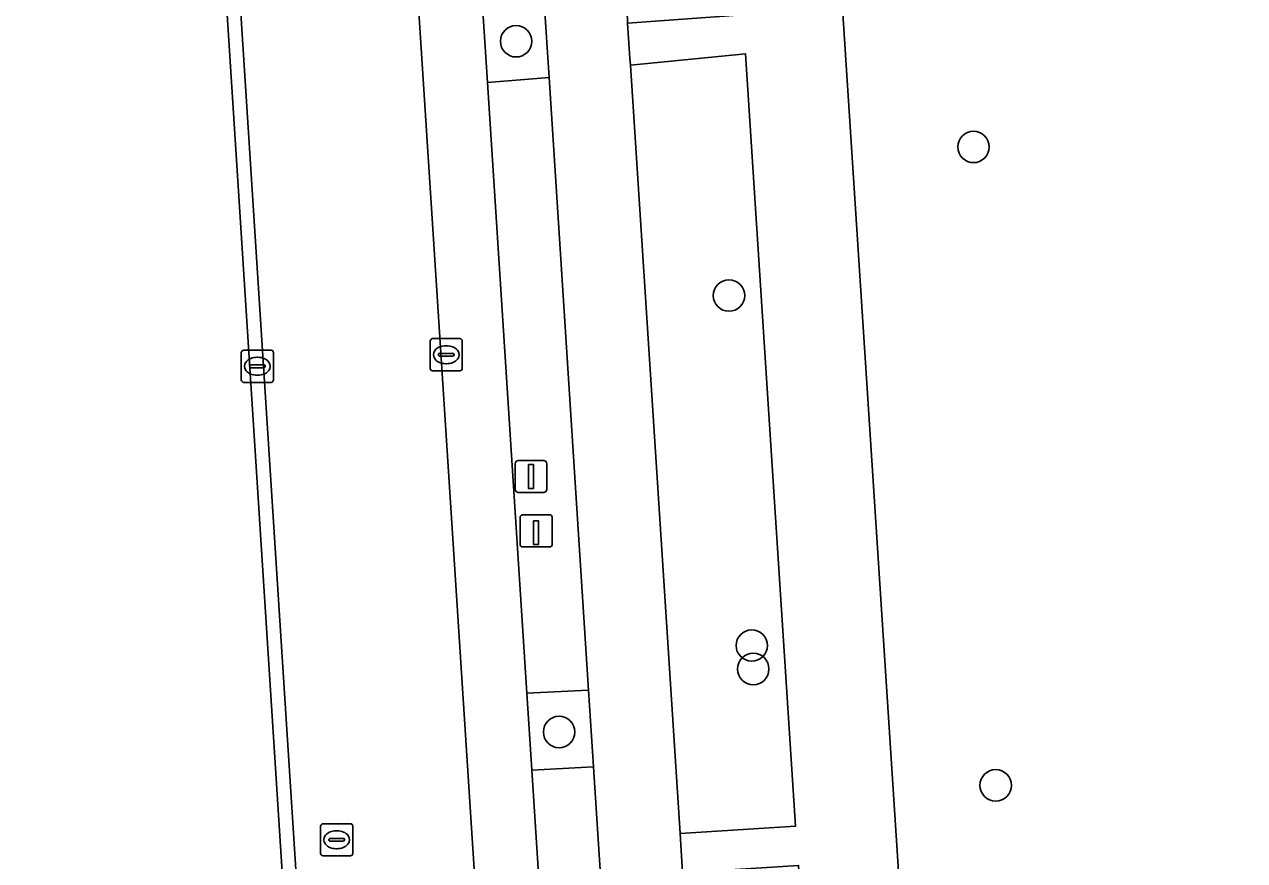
# Model space of a CAD drawing. Extents: x 160732 to 162107, y 387428 to 388479.
# Drawn here: x 160748.45 to 160786.43, y 387956.48 to 387982.53 of the extents above; entities that cross this region are included whole.
import ezdxf

# ---------------------------------------------------------------- set-up
doc = ezdxf.new("R2010")
doc.units = 0
for name, color, linetype in [('IMGEO_Boom', 7, 'Continuous'), ('IMGEO_Fietspad_gesloten', 7, 'Continuous'), ('IMGEO_Groenvoorziening', 7, 'Continuous'), ('IMGEO_Kolk', 7, 'Continuous'), ('IMGEO_Laadpaal', 7, 'Continuous'), ('IMGEO_Lichtmast', 7, 'Continuous'), ('IMGEO_Parkeervlak_open', 7, 'Continuous'), ('IMGEO_Rijbaan_lokaal_gesloten', 7, 'Continuous'), ('IMGEO_Rioolput', 7, 'Continuous'), ('IMGEO_Voetpad_open', 7, 'Continuous')]:
    doc.layers.add(name, color=color, linetype=linetype)

msp = doc.modelspace()

# ---------------------------------------------------------------- linework, layer by layer
at = {"layer": 'IMGEO_Boom'}
for centre in [(160763.757, 387982), (160777.994, 387978.709), (160770.383, 387974.081), (160771.093, 387963.181), (160771.138, 387962.449), (160765.096, 387960.487), (160778.685, 387958.825)]:
    msp.add_circle(centre, 0.489, dxfattribs=at)
at = {"layer": 'IMGEO_Fietspad_gesloten'}
for points in [[(160786.004, 387793.982), (160785.835, 387796.449), (160785.14, 387807.414), (160782.554, 387849.903), (160772.814, 388000), (160770.609, 388033.989), (160770.417, 388036.928), (160773.499, 388037.066), (160773.388, 388039.695), (160772.418, 388053.986)], [(160768.248, 388023.022), (160770.817, 387982.821), (160767.229, 387982.564), (160767.3, 387981.473), (160767.314, 387981.26), (160770.902, 387981.611), (160772.452, 387957.554), (160768.859, 387957.327), (160768.938, 387956.103), (160772.547, 387956.332), (160773.734, 387937.928), (160773.823, 387937.339), (160770.167, 387937.078), (160770.243, 387935.892), (160770.245, 387935.866), (160773.992, 387936.116), (160774.073, 387934.904), (160775.746, 387907.719), (160772.073, 387907.458), (160772.15, 387906.263)], [(160762.094, 388022.596), (160764.165, 387990.445), (160764.63, 387983.22), (160764.781, 387980.874), (160766.011, 387961.787), (160766.164, 387959.407), (160766.164, 387959.404), (160767.303, 387941.725), (160767.457, 387939.326), (160768.616, 387921.33), (160768.77, 387918.939), (160769.87, 387901.863), (160770.023, 387899.486), (160771.145, 387882.069), (160771.3, 387879.66), (160772.461, 387861.637), (160772.614, 387859.266), (160773.717, 387842.142), (160773.871, 387839.749), (160774.412, 387831.354), (160775.791, 387809.946), (160775.911, 387808.15), (160776.511, 387798.943)], [(160772.15, 387906.263), (160772.073, 387907.458), (160770.245, 387935.866), (160770.243, 387935.892), (160770.167, 387937.078), (160770.165, 387937.104), (160768.938, 387956.103), (160768.859, 387957.327), (160767.314, 387981.26), (160767.3, 387981.473), (160767.229, 387982.564), (160767.221, 387982.683), (160767.187, 387983.275), (160766.396, 388000), (160765.082, 388020.453)]]:
    msp.add_lwpolyline(points, dxfattribs=at)
at = {"layer": 'IMGEO_Groenvoorziening'}
msp.add_lwpolyline([(160792.906, 388044.151), (160773.388, 388039.695), (160773.499, 388037.066), (160770.417, 388036.928), (160770.609, 388033.989), (160772.814, 388000), (160782.554, 387849.903), (160785.14, 387807.414), (160785.835, 387796.449), (160792.972, 387796.854), (160820.028, 387798.4), (160842.863, 387799.764), (160854.715, 387800.466), (160860.437, 387800.637), (160860.183, 387802.298), (160861.348, 387803.724), (160862.871, 387803.535), (160867.876, 387805.321)], dxfattribs=at)
for points in [[(160764.63, 387983.22), (160762.708, 387983.089), (160762.861, 387980.718), (160764.781, 387980.874)], [(160770.902, 387981.611), (160767.314, 387981.26), (160768.859, 387957.327), (160772.452, 387957.554)], [(160766.011, 387961.787), (160764.092, 387961.692), (160764.246, 387959.305), (160764.246, 387959.299), (160766.164, 387959.404), (160766.164, 387959.407)]]:
    msp.add_lwpolyline(points, close=True, dxfattribs=at)
at = {"layer": 'IMGEO_Kolk'}
for p, q in [((160761.081, 387971.812), (160761.081, 387972.664)), ((160761.156, 387972.738), (160762.008, 387972.738)), ((160762.082, 387972.664), (160762.082, 387971.812)), ((160755.203, 387971.451), (160755.203, 387972.303)), ((160755.278, 387972.377), (160756.13, 387972.377)), ((160756.204, 387972.303), (160756.204, 387971.451)), ((160761.34, 387972.232), (160761.34, 387972.244)), ((160761.778, 387972.195), (160761.38, 387972.195)), ((160761.383, 387972.281), (160761.781, 387972.281)), ((160761.569, 387972.518), (160761.594, 387972.518)), ((160761.824, 387972.244), (160761.824, 387972.232)), ((160755.462, 387971.871), (160755.462, 387971.883)), ((160755.9, 387971.834), (160755.502, 387971.834)), ((160755.505, 387971.92), (160755.903, 387971.92)), ((160755.691, 387972.157), (160755.716, 387972.157)), ((160755.946, 387971.883), (160755.946, 387971.871)), ((160761.592, 387971.958), (160761.567, 387971.958)), ((160755.714, 387971.597), (160755.689, 387971.597)), ((160762.008, 387971.738), (160761.156, 387971.738)), ((160756.13, 387971.377), (160755.278, 387971.377))]:
    msp.add_line(p, q, dxfattribs=at)
for points in [[(160761.081, 387971.812), (160761.081, 387972.664)], [(160761.156, 387972.738), (160762.008, 387972.738)], [(160762.082, 387972.664), (160762.082, 387971.812)], [(160755.203, 387971.451), (160755.203, 387972.303)], [(160755.278, 387972.377), (160756.13, 387972.377)], [(160756.204, 387972.303), (160756.204, 387971.451)], [(160762.008, 387971.738), (160761.156, 387971.738)], [(160756.13, 387971.377), (160755.278, 387971.377)]]:
    msp.add_lwpolyline(points, dxfattribs=at)
for centre, radius, start, end in [((160761.158, 387972.662), 0.0765, 91.552, 178.448), ((160761.158, 387972.662), 0.0765, 91.552, 178.448), ((160762.006, 387972.662), 0.0765, 1.552, 88.448), ((160762.006, 387972.662), 0.0765, 1.552, 88.448), ((160755.28, 387972.301), 0.0765, 91.552, 178.448), ((160755.28, 387972.301), 0.0765, 91.552, 178.448), ((160756.128, 387972.301), 0.0765, 1.552, 88.448), ((160756.128, 387972.301), 0.0765, 1.552, 88.448), ((160761.38, 387972.241), 0.0403, 85.8775, 175.7526), ((160761.377, 387972.231), 0.0366, 178.938, 274.7102), ((160761.781, 387972.238), 0.043, 264.8664, 352.4533), ((160761.785, 387972.243), 0.0386, 1.7309, 96.639), ((160755.502, 387971.88), 0.0403, 85.8775, 175.7526), ((160755.499, 387971.87), 0.0366, 178.938, 274.7102), ((160755.903, 387971.877), 0.043, 264.8664, 352.4533), ((160755.907, 387971.882), 0.0386, 1.7309, 96.639), ((160761.158, 387971.814), 0.0765, 181.552, 268.448), ((160761.158, 387971.814), 0.0765, 181.552, 268.448), ((160762.006, 387971.814), 0.0765, 271.552, 358.448), ((160762.006, 387971.814), 0.0765, 271.552, 358.448), ((160755.28, 387971.453), 0.0765, 181.552, 268.448), ((160755.28, 387971.453), 0.0765, 181.552, 268.448), ((160756.128, 387971.453), 0.0765, 271.552, 358.448), ((160756.128, 387971.453), 0.0765, 271.552, 358.448)]:
    msp.add_arc(centre, radius, start, end, dxfattribs=at)
for centre, major_axis, ratio, start_param, end_param in [((160761.568, 387972.238), (-0.387, 0.002), 0.722429, 4.712389, 7.853982), ((160761.593, 387972.238), (-0.39, 0.002), 0.717154, 1.570796, 4.712389), ((160755.69, 387971.877), (-0.387, 0.002), 0.722429, 4.712389, 7.853982), ((160755.715, 387971.877), (-0.39, 0.002), 0.717154, 1.570796, 4.712389)]:
    msp.add_ellipse(centre, major_axis=major_axis, ratio=ratio, start_param=start_param, end_param=end_param, dxfattribs=at)
at = {"layer": 'IMGEO_Laadpaal'}
for p, q in [((160764.796, 387967.251), (160763.955, 387967.251)), ((160764.796, 387967.251), (160763.955, 387967.251)), ((160763.88, 387967.167), (160763.88, 387966.326)), ((160763.88, 387967.167), (160763.88, 387966.326)), ((160764.88, 387966.335), (160764.88, 387967.176)), ((160764.88, 387966.335), (160764.88, 387967.176)), ((160763.964, 387966.251), (160764.805, 387966.251)), ((160763.964, 387966.251), (160764.805, 387966.251))]:
    msp.add_line(p, q, dxfattribs=at)
msp.add_lwpolyline([(160764.295, 387967.064), (160764.455, 387967.064), (160764.455, 387966.331), (160764.295, 387966.331), (160764.295, 387967.064)], dxfattribs=at)
for centre, start, end in [((160763.958, 387967.173), 92.4484, 184.2845), ((160763.958, 387967.173), 92.4484, 184.2845), ((160764.802, 387967.173), 2.4484, 94.2845), ((160764.802, 387967.173), 2.4484, 94.2845), ((160763.958, 387966.329), 182.4484, 274.2845), ((160763.958, 387966.329), 182.4484, 274.2845), ((160764.802, 387966.329), 272.4484, 4.2845), ((160764.802, 387966.329), 272.4484, 4.2845)]:
    msp.add_arc(centre, 0.0779, start, end, dxfattribs=at)
at = {"layer": 'IMGEO_Lichtmast'}
for p, q in [((160763.725, 387968.044), (160763.725, 387968.844)), ((160763.725, 387968.844), (160763.725, 387968.044)), ((160763.825, 387968.944), (160764.615, 387968.944)), ((160764.615, 387968.944), (160763.825, 387968.944)), ((160764.715, 387968.844), (160764.715, 387968.044)), ((160764.715, 387968.044), (160764.715, 387968.844)), ((160764.615, 387967.944), (160763.825, 387967.944)), ((160763.825, 387967.944), (160764.615, 387967.944))]:
    msp.add_line(p, q, dxfattribs=at)
msp.add_lwpolyline([(160764.145, 387968.819), (160764.295, 387968.819), (160764.295, 387968.069), (160764.145, 387968.069), (160764.145, 387968.819)], dxfattribs=at)
for centre, start, end in [((160763.825, 387968.844), 90, 180), ((160763.825, 387968.844), 90, 180), ((160764.615, 387968.844), 0, 90), ((160764.615, 387968.844), 360, 90), ((160763.825, 387968.044), 180, 270), ((160763.825, 387968.044), 180, 270), ((160764.615, 387968.044), 270, 0), ((160764.615, 387968.044), 270, 0)]:
    msp.add_arc(centre, 0.1, start, end, dxfattribs=at)
at = {"layer": 'IMGEO_Parkeervlak_open'}
for points in [[(160764.736, 387834.986), (160760.378, 387902.244), (160759.662, 387913.216), (160753.548, 388008.421)], [(160753.342, 388007.807), (160753.178, 388007.614), (160753.178, 388007.614), (160757.594, 387938.635), (160764.041, 387836.325)], [(160760.054, 387993.374), (160765.198, 387913.607), (160765.693, 387902.582), (160768.238, 387866.38), (160770.258, 387835.277), (160770.567, 387831.608), (160771.02, 387827.716)], [(160766.865, 387918.802), (160766.711, 387921.174), (160765.546, 387939.202), (160765.392, 387941.58), (160764.246, 387959.299), (160764.246, 387959.305), (160764.092, 387961.692), (160762.861, 387980.718), (160762.708, 387983.089), (160762.241, 387990.311), (160762.236, 387990.383)]]:
    msp.add_lwpolyline(points, dxfattribs=at)
at = {"layer": 'IMGEO_Rijbaan_lokaal_gesloten'}
msp.add_lwpolyline([(160748.451, 388080.742), (160750.048, 388056.496), (160751.038, 388041.036), (160752.867, 388012.461), (160752.868, 388012.458), (160753.548, 388008.421), (160759.662, 387913.216), (160765.198, 387913.607), (160760.054, 387993.374), (160760.344, 387999.65)], dxfattribs=at)
at = {"layer": 'IMGEO_Rioolput'}
for p, q in [((160757.671, 387956.705), (160757.671, 387957.557)), ((160757.746, 387957.631), (160758.598, 387957.631)), ((160758.159, 387957.411), (160758.184, 387957.411)), ((160758.672, 387957.557), (160758.672, 387956.705)), ((160757.93, 387957.125), (160757.93, 387957.137)), ((160758.368, 387957.088), (160757.97, 387957.088)), ((160757.973, 387957.174), (160758.371, 387957.174)), ((160758.414, 387957.137), (160758.414, 387957.125)), ((160758.598, 387956.631), (160757.746, 387956.631)), ((160758.182, 387956.851), (160758.157, 387956.851))]:
    msp.add_line(p, q, dxfattribs=at)
for points in [[(160757.671, 387956.705), (160757.671, 387957.557)], [(160757.746, 387957.631), (160758.598, 387957.631)], [(160758.672, 387957.557), (160758.672, 387956.705)], [(160758.598, 387956.631), (160757.746, 387956.631)]]:
    msp.add_lwpolyline(points, dxfattribs=at)
for centre, radius, start, end in [((160757.748, 387957.555), 0.0765, 91.552, 178.448), ((160757.748, 387957.555), 0.0765, 91.552, 178.448), ((160758.596, 387957.555), 0.0765, 1.552, 88.448), ((160758.596, 387957.555), 0.0765, 1.552, 88.448), ((160757.97, 387957.134), 0.0403, 85.8775, 175.7526), ((160757.967, 387957.124), 0.0366, 178.938, 274.7102), ((160758.371, 387957.131), 0.043, 264.8664, 352.4533), ((160758.375, 387957.136), 0.0386, 1.7309, 96.639), ((160757.748, 387956.707), 0.0765, 181.552, 268.448), ((160757.748, 387956.707), 0.0765, 181.552, 268.448), ((160758.596, 387956.707), 0.0765, 271.552, 358.448), ((160758.596, 387956.707), 0.0765, 271.552, 358.448)]:
    msp.add_arc(centre, radius, start, end, dxfattribs=at)
for centre, major_axis, ratio, start_param, end_param in [((160758.158, 387957.131), (-0.387, 0.002), 0.722429, 4.712389, 7.853982), ((160758.183, 387957.131), (-0.39, 0.002), 0.717154, 1.570796, 4.712389)]:
    msp.add_ellipse(centre, major_axis=major_axis, ratio=ratio, start_param=start_param, end_param=end_param, dxfattribs=at)
at = {"layer": 'IMGEO_Voetpad_open'}
for points in [[(160764.781, 387980.874), (160762.861, 387980.718), (160764.092, 387961.692), (160766.011, 387961.787)], [(160766.164, 387959.404), (160764.246, 387959.299), (160765.392, 387941.58), (160767.303, 387941.725)]]:
    msp.add_lwpolyline(points, close=True, dxfattribs=at)

doc.saveas('drawing.dxf')
